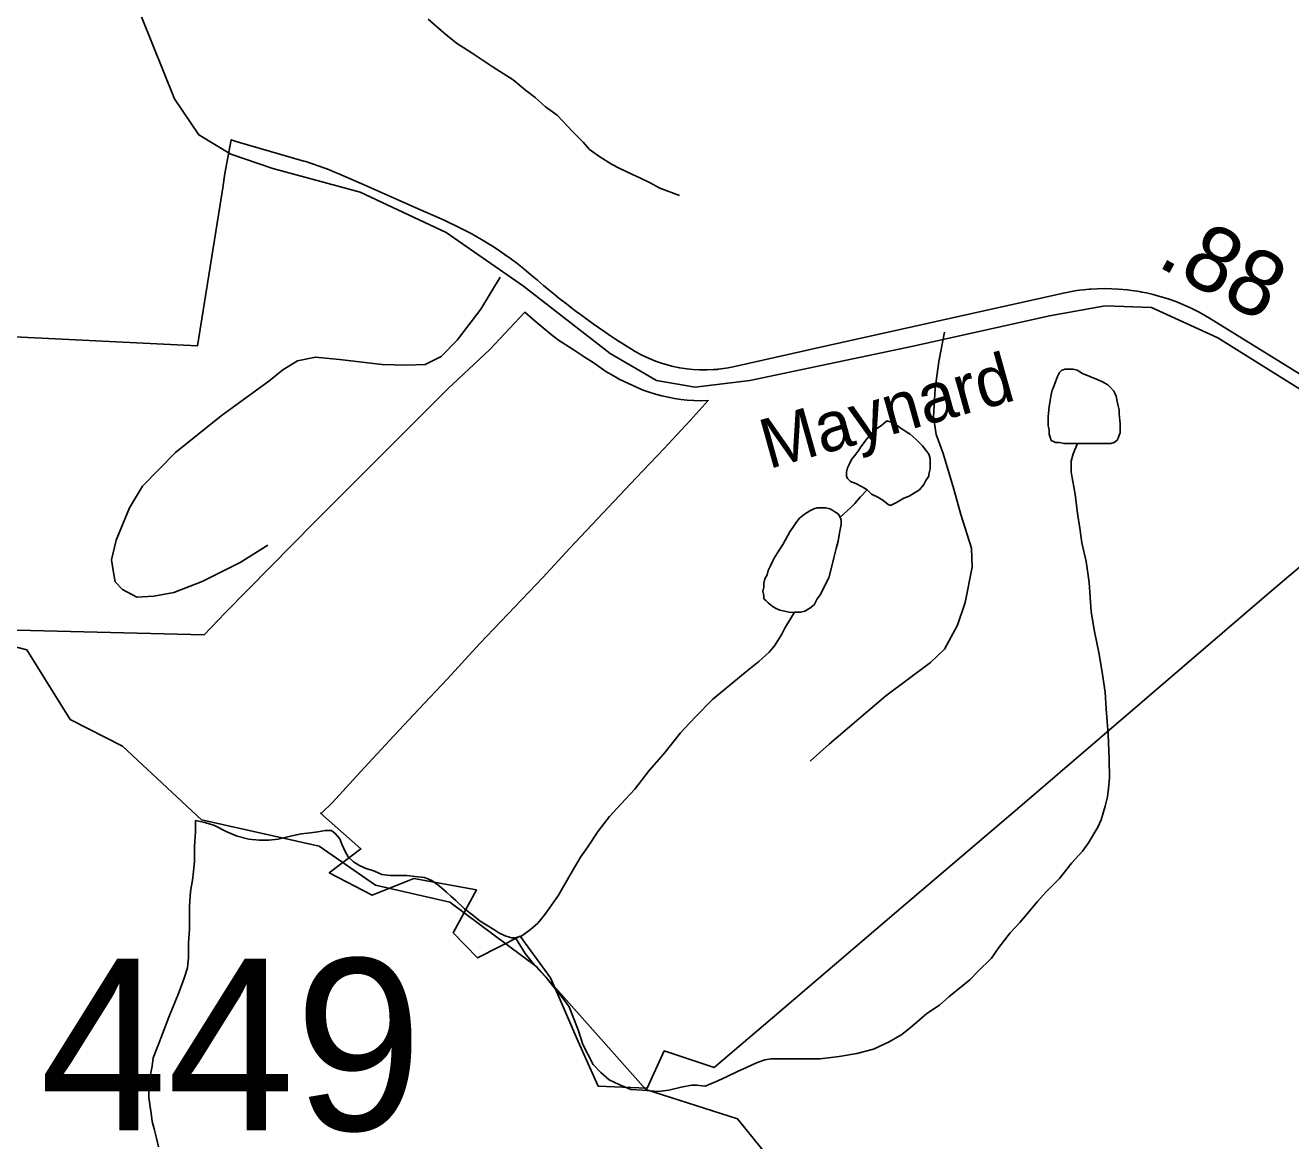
# Model space of a CAD drawing. Extents: x 2001466 to 2224147, y 644118 to 847247.
# Drawn here: x 2037447 to 2039867, y 758487 to 760620 of the extents above; entities that cross this region are included whole.
import ezdxf

# ---------------------------------------------------------------- set-up
doc = ezdxf.new("R2010")
doc.units = 0
for name, color, linetype in [('Exist Boundary Political City Limit New', 7, 'Continuous'), ('Exist Hydrographic Creek Single Shore', 7, 'Continuous'), ('Exist Hydrographic Misc Water Feature', 7, 'Continuous'), ('Exist Road Non-System Type 51', 7, 'Continuous'), ('Exist Road Secondary Mileage Hundredths English Label', 7, 'Continuous'), ('Exist Road Secondary Structure Standard Bridge Number Label', 7, 'Continuous'), ('Exist Road Secondary Type 51 Attributed', 7, 'Continuous'), ('Exist Road Secondary Type 51 Label', 7, 'Continuous'), ('Map Preparation Boundary City Limit Buffer Line', 7, 'Continuous')]:
    doc.layers.add(name, color=color, linetype=linetype)

msp = doc.modelspace()

# ---------------------------------------------------------------- linework, layer by layer
at = {"layer": 'Exist Boundary Political City Limit New'}
msp.add_lwpolyline([(2037098.2, 759471.6), (2037789.2, 759454.3), (2037829.6, 759496.1), (2038002.4, 759671.3), (2038256, 759925.4), (2038335.4, 760000), (2038402.8, 760071.2), (2038422, 760053.9), (2038453, 760028.8), (2038467.1, 760018), (2038495.1, 760000), (2038516, 759985.7), (2038534.8, 759973.8), (2038557.2, 759958.2), (2038573.1, 759948.8), (2038583, 759943.4), (2038617.4, 759927.1), (2038628.9, 759922.5), (2038640.6, 759918.4), (2038652.5, 759914.6), (2038664.5, 759911.4), (2038676.6, 759908.6), (2038688.9, 759906.3), (2038701, 759904.6), (2038713.2, 759903.2), (2038725.6, 759902.3), (2038738.1, 759901.9), (2038753.4, 759902.1), (2038718.8, 759864.2), (2038668.8, 759810.6), (2038615.4, 759754.8), (2038488.9, 759619.7), (2038436.9, 759563.9), (2038316.5, 759437.5), (2038254.5, 759369.9), (2038198.9, 759311.4), (2038144, 759252.1), (2038088, 759192.4), (2038034, 759133), (2038014.6, 759113.6), (2038012, 759113.2), (2038089.1, 759044.8), (2038028.5, 758999.1), (2038110.8, 758955.9), (2038190.2, 758988.2), (2038309.8, 758966.2), (2038265.5, 758884.1), (2038311.8, 758836.5), (2038393.8, 758877.7), (2038451.6, 758798.1), (2038469.9, 758755.8), (2038504.5, 758676.3), (2038542.5, 758591.1), (2038636.6, 758586.9), (2038669.1, 758658.3), (2038764.9, 758626.3), (2038876.2, 758721.8), (2039113.2, 758924.1), (2039344.6, 759121.4), (2039817.1, 759527.1), (2039855.5, 759559.5), (2040042.9, 759717.8)], dxfattribs=at)
at = {"layer": 'Exist Hydrographic Creek Single Shore'}
for points in [[(2038426.2, 758818.2), (2038259.1, 758943), (2038117.2, 758975.4), (2038009.2, 759049.8), (2037784.2, 759100.4), (2037633.1, 759241.2), (2037533.2, 759292.5), (2037450.2, 759425.5), (2037300.1, 759464.6), (2037129.5, 759697.9)], [(2039162.7, 757583.2), (2039103.1, 757662.5), (2039094.1, 758020.3), (2038969.2, 758203.4), (2038885.2, 758434.8), (2038809.1, 758528.2), (2038634.2, 758584.3), (2038426.2, 758818.2)]]:
    msp.add_lwpolyline(points, dxfattribs=at)
at = {"layer": 'Exist Hydrographic Misc Water Feature'}
for points in [[(2038217.9, 760631.8), (2038247.9, 760605.9), (2038271.8, 760585.9), (2038299.9, 760568), (2038342, 760540), (2038380.1, 760516.1)], [(2038380.1, 760516.1), (2038404.1, 760496.1), (2038422.1, 760482.2), (2038442.2, 760464.3), (2038464.2, 760448.3), (2038494.1, 760416.3), (2038514.2, 760396.4), (2038526.3, 760382.4), (2038546.2, 760368.4), (2038568.3, 760354.5), (2038584.3, 760346.5), (2038608.3, 760334.6), (2038622.5, 760328.6), (2038642.4, 760318.6), (2038660.4, 760308.6), (2038698.4, 760294.8)], [(2039459.1, 759820.2), (2039463.2, 759820.2), (2039473.2, 759820.2), (2039485.1, 759820.3), (2039495.2, 759820.3), (2039503.2, 759820.3), (2039515.1, 759820.3), (2039523.1, 759820.3), (2039529.2, 759822.3), (2039535.2, 759826.3), (2039537.2, 759830.3), (2039539.1, 759836.3), (2039541.1, 759840.3), (2039541.1, 759846.3), (2039541.1, 759858.3), (2039539.1, 759876.3), (2039539.1, 759884.3), (2039537, 759892.4), (2039535, 759900.4), (2039533.1, 759910.4), (2039531.1, 759916.4), (2039529, 759920.4), (2039523.1, 759926.4), (2039517.1, 759932.4), (2039506.9, 759938.3), (2039496.8, 759942.3), (2039482.9, 759948.2), (2039468.9, 759954.2), (2039458.9, 759960.2), (2039450.9, 759962.1), (2039444.9, 759962.1), (2039440.8, 759962.1), (2039434.9, 759962.1), (2039429, 759960.1), (2039424.8, 759956.1), (2039421, 759948.1), (2039417.1, 759938.1), (2039413, 759926.1), (2039411.1, 759922.1), (2039409.1, 759914.1), (2039407, 759902.1), (2039405, 759890.1), (2039403.1, 759872.1), (2039403.1, 759862.1), (2039403.1, 759854.1), (2039405.2, 759846.1), (2039405.2, 759838.1), (2039407.2, 759832.1), (2039409.1, 759826.1), (2039413.2, 759824.1), (2039417.1, 759822.1), (2039425.3, 759822.1), (2039433.3, 759820.1), (2039445.2, 759820.2), (2039453.1, 759820.2), (2039459.1, 759820.2)], [(2039057.4, 759731.5), (2039065.4, 759723.5), (2039077.5, 759717.5), (2039087.3, 759711.5), (2039097.4, 759703.6), (2039101.5, 759701.6), (2039113.4, 759707.6), (2039127.3, 759715.6), (2039137.4, 759719.7), (2039147.4, 759725.7), (2039157.5, 759731.7), (2039165.5, 759741.7), (2039169.4, 759749.7), (2039175.3, 759757.7), (2039175.3, 759761.7), (2039177.4, 759771.7), (2039177.4, 759783.7), (2039177.4, 759791.7), (2039175.3, 759799.7), (2039169.4, 759807.6), (2039163.2, 759815.6), (2039157.3, 759821.6), (2039151.1, 759827.7), (2039139.2, 759837.7), (2039133.1, 759841.6), (2039127.1, 759845.6), (2039121.2, 759849.6), (2039113.2, 759855.6), (2039107.2, 759859.6), (2039101.1, 759861.5), (2039095.1, 759863.5), (2039085.1, 759855.5), (2039071.1, 759845.5), (2039057.2, 759829.5), (2039045.3, 759813.5), (2039041.2, 759807.5), (2039035.3, 759799.5), (2039027.3, 759789.4), (2039023.4, 759781.4), (2039019.3, 759773.4), (2039017.4, 759765.4), (2039017.4, 759757.4), (2039019.5, 759753.4), (2039025.4, 759747.4), (2039035.5, 759743.4), (2039047.3, 759737.4), (2039057.4, 759731.5)], [(2039459.1, 759820.2), (2039451.3, 759800.2), (2039447.2, 759786.2), (2039447.2, 759766.2), (2039449.3, 759754.2), (2039453.4, 759730.2), (2039455.4, 759718.2), (2039459.5, 759686.2), (2039463.6, 759658.2), (2039467.5, 759630.3), (2039475.7, 759594.3), (2039481.6, 759554.3), (2039485.8, 759498.3), (2039491.9, 759460.3), (2039499.9, 759420.3), (2039506.1, 759386.3), (2039512, 759344.4), (2039514.3, 759312.4), (2039518.1, 759264.4), (2039520.2, 759216.4), (2039520.4, 759180.4), (2039518.4, 759160.4), (2039516.5, 759144.4), (2039512.4, 759126.4), (2039504.6, 759100.4), (2039498.5, 759086.4), (2039480.6, 759056.3), (2039468.7, 759040.3), (2039448.6, 759018.3), (2039424.8, 758988.3), (2039398.8, 758962.2), (2039382.8, 758944.2), (2039362.9, 758920.2), (2039349, 758904.2), (2039330.9, 758884.1), (2039309, 758856.1), (2039295.1, 758836), (2039269, 758810), (2039253.2, 758794), (2039213.2, 758761.9), (2039195.2, 758745.8), (2039171.2, 758729.8), (2039143.3, 758705.8), (2039123.2, 758689.7), (2039099.4, 758675.7), (2039069.5, 758661.6), (2039037.5, 758653.6), (2039003.5, 758647.5), (2038967.4, 758643.4), (2038929.4, 758643.4), (2038915.5, 758643.3), (2038901.4, 758643.3), (2038889.5, 758643.3), (2038873.5, 758643.3), (2038861.4, 758641.3), (2038845.4, 758635.2), (2038827.5, 758627.2), (2038809.5, 758619.1), (2038789.6, 758609.1), (2038771.6, 758601.1), (2038747.6, 758591.1)], [(2039005.5, 759679.4), (2039025.6, 759697.4), (2039033.4, 759705.5), (2039043.5, 759717.5), (2039057.4, 759731.5)], [(2039005.5, 759679.4), (2039001.6, 759685.4), (2038995.5, 759689.4), (2038989.5, 759693.3), (2038985.6, 759695.3), (2038977.6, 759697.3), (2038969.6, 759697.3), (2038961.6, 759697.3), (2038955.5, 759695.3), (2038947.5, 759691.3), (2038937.4, 759685.3), (2038927.6, 759677.3), (2038921.4, 759669.2), (2038917.6, 759663.2), (2038909.6, 759651.2), (2038901.8, 759637.2), (2038895.6, 759627.2), (2038885.6, 759611.1), (2038879.6, 759601.1), (2038875.7, 759593.1), (2038871.6, 759585.1), (2038867.7, 759577.1), (2038865.9, 759569.2), (2038861.8, 759561.2), (2038859.7, 759553.2), (2038859.7, 759545.2), (2038857.9, 759537.2), (2038859.7, 759529.2), (2038859.7, 759523.1), (2038863.8, 759519.1), (2038867.7, 759515.1), (2038875.7, 759509.1), (2038881.9, 759505.2), (2038889.9, 759501.2), (2038899.9, 759499.2), (2038910, 759497.2), (2038918, 759497.3)], [(2038918, 759497.3), (2038929.9, 759497.3), (2038937.9, 759499.3), (2038947.7, 759505.3), (2038955.7, 759511.3), (2038961.8, 759523.3), (2038967.8, 759531.3), (2038975.8, 759547.3), (2038983.8, 759563.3), (2038989.7, 759585.4), (2038993.6, 759601.4), (2038997.7, 759619.4), (2039001.6, 759633.4), (2039003.5, 759645.4), (2039005.5, 759655.4), (2039007.6, 759665.4), (2039007.6, 759673.4), (2039005.5, 759679.4)], [(2038385, 758874.3), (2038397.1, 758878.4), (2038413.1, 758890.4), (2038427.1, 758902.4), (2038439, 758916.5), (2038449, 758930.5), (2038466.8, 758956.5), (2038486.9, 758990.5), (2038508.9, 759028.6), (2038522.8, 759048.6), (2038542.7, 759078.6), (2038564.7, 759106.7), (2038586.6, 759130.7), (2038612.6, 759158.7), (2038640.3, 759194.8), (2038668.4, 759226.8), (2038700.2, 759266.9), (2038728.3, 759296.9), (2038762.1, 759330.9), (2038798.2, 759361), (2038827.9, 759385.1), (2038850.1, 759403.2), (2038870, 759421.2), (2038880, 759433.2), (2038887.8, 759445.2), (2038894, 759455.2), (2038899.9, 759467.2), (2038918, 759497.3)], [(2037772.7, 759099.2), (2037772.7, 759077.2), (2037770.7, 759049.2), (2037770.9, 759021.2), (2037768.8, 759001.2), (2037767, 758985.2), (2037763.1, 758963.2), (2037761.1, 758935.2), (2037761.1, 758917.2), (2037761.3, 758891.2), (2037759.2, 758865.2), (2037759.2, 758837.2), (2037757.4, 758817.2), (2037751.2, 758797.2), (2037741.4, 758771.1), (2037733.4, 758751.1), (2037721.5, 758723.1), (2037709.6, 758691.1), (2037701.6, 758669.1), (2037691.5, 758645.1), (2037689.7, 758629), (2037685.6, 758607), (2037683.8, 758591.1), (2037683.8, 758569.1), (2037685.8, 758551.1), (2037687.9, 758539.1), (2037689.7, 758523.1), (2037693.8, 758509.1), (2037697.9, 758491.1), (2037702, 758475.1)], [(2037772.7, 759099.2), (2037790.8, 759095.2), (2037808.8, 759089.2), (2037832.8, 759077.2), (2037852.7, 759069.3), (2037874.9, 759063.4), (2037894.8, 759061.4), (2037912.8, 759061.4), (2037930.8, 759063.4), (2037956.9, 759069.5), (2037974.7, 759073.5), (2037992.8, 759075.6), (2038006.7, 759077.6), (2038020.9, 759079.6), (2038032.8, 759079.6), (2038040.7, 759073.7), (2038048.7, 759063.7), (2038052.8, 759053.7), (2038058.8, 759039.7), (2038064.7, 759029.7), (2038075, 759019.8), (2038084.8, 759013.8), (2038096.9, 759007.8), (2038115, 759001.8), (2038128.9, 758995.8), (2038144.9, 758993.9), (2038160.9, 758993.9), (2038176.9, 758993.9), (2038192.9, 758991.9), (2038210.9, 758990), (2038224.9, 758984), (2038238.8, 758974.1), (2038253, 758962.1), (2038261, 758954), (2038270.8, 758946.2), (2038287, 758930.2), (2038303, 758918.2), (2038317, 758906.2), (2038343, 758890.3), (2038353, 758884.3), (2038365.1, 758878.3), (2038377, 758874.3), (2038385, 758874.3)], [(2038385, 758874.3), (2038403.1, 758844.4), (2038421.1, 758822.4), (2038443.3, 758798.5), (2038461.3, 758776.5), (2038477.3, 758756.5), (2038487.4, 758742.5), (2038497.4, 758716.6), (2038505.4, 758696.6), (2038513.4, 758670.6), (2038523.4, 758650.6), (2038533.5, 758632.6), (2038547.6, 758616.7), (2038563.6, 758602.7), (2038585.6, 758592.7), (2038605.5, 758584.7), (2038627.6, 758582.9), (2038657.5, 758580.9), (2038677.6, 758582.9), (2038701.6, 758589), (2038721.5, 758593), (2038731.6, 758593), (2038747.6, 758591.1)]]:
    msp.add_lwpolyline(points, dxfattribs=at)
at = {"layer": 'Exist Road Non-System Type 51'}
for points in [[(2037910.9, 759625.4), (2037858.2, 759592.5), (2037785.4, 759556), (2037731, 759535.1), (2037692.9, 759527.9), (2037660.8, 759526.5), (2037633.1, 759541.1), (2037619.4, 759555.4), (2037615.8, 759573.5), (2037612.3, 759597.5), (2037621.1, 759635.4), (2037646.3, 759696.9), (2037671.2, 759738.3), (2037734.5, 759803.1), (2037821.9, 759873.3), (2037913.3, 759939.4), (2037939.7, 759960.9), (2037968.1, 759978.3), (2038002.2, 759985.6), (2038048.1, 759980.6), (2038129.9, 759971), (2038175.9, 759970), (2038211.9, 759971.3), (2038242.3, 759986.7), (2038272.9, 760018.1), (2038318.1, 760077.1), (2038355.4, 760138.4)], [(2038948.4, 759212.2), (2038985.1, 759245.5), (2039093, 759337.3), (2039178.3, 759401.5), (2039204.8, 759427), (2039229.8, 759472.5), (2039244.7, 759516.2), (2039258.1, 759583.9), (2039256.8, 759619.9), (2039236.1, 759684.3), (2039223.1, 759732.6), (2039202.5, 759801), (2039189.2, 759837.3), (2039183.9, 759871.4), (2039187, 759925.4), (2039194.1, 759977.2), (2039205.2, 760033)]]:
    msp.add_lwpolyline(points, dxfattribs=at)
at = {"layer": 'Exist Road Secondary Type 51 Attributed'}
msp.add_lwpolyline([(2039937, 759891.8), (2039727.8, 760022.2), (2039600.6, 760080.2), (2039512.1, 760083.4), (2039405.9, 760064.1), (2039145.2, 760006.1), (2038833, 759940.9), (2038728.4, 759928), (2038654.4, 759940.9), (2038565.9, 759992.4), (2038400.1, 760121.2), (2038252.1, 760223.5), (2038087.9, 760300.8), (2037920.6, 760345.9), (2037840.1, 760373.3), (2037779, 760410.3), (2037732.3, 760479.6), (2037669.5, 760636.6)], dxfattribs=at)
at = {"layer": 'Map Preparation Boundary City Limit Buffer Line'}
for points in [[(2038606.2, 760000.8), (2038598.2, 760005.8), (2038591.4, 760010.1), (2038583, 760015.5), (2038576.2, 760019.8), (2038564.6, 760027.6), (2038555.5, 760033.7), (2038543.1, 760042.2), (2038533.4, 760049.1), (2038521.1, 760057.8), (2038509, 760066.7), (2038501, 760072.6), (2038492.2, 760079.2), (2038481.9, 760087.2), (2038467.8, 760098.3), (2038458.4, 760105.8), (2038449.1, 760113.4), (2038438, 760122.7), (2038426.5, 760132.4), (2038417.2, 760140.4), (2038405.9, 760150), (2038396.5, 760157.6), (2038387, 760164.9), (2038375, 760173.9), (2038362.9, 760182.6), (2038349.6, 760191.7), (2038340.4, 760197.7), (2038331.1, 760203.5), (2038319.5, 760210.5), (2038310.5, 760215.8), (2038300, 760221.6), (2038292, 760225.9), (2038282.2, 760230.9), (2038270.6, 760236.8), (2038256.1, 760243.6), (2038248.4, 760247.1), (2038192.5, 760271.8), (2038101.1, 760312.2), (2038047.1, 760336), (2038037.5, 760340.1), (2038029.1, 760343.6), (2038020.2, 760347), (2038009.5, 760350.9), (2037998.1, 760354.8), (2037990.5, 760357.2), (2037983.8, 760359.3), (2037979.9, 760360.4), (2037852.4, 760397.2), (2037848.5, 760398.4), (2037841, 760401.1), (2037829.1, 760336.9), (2037824.8, 760309.2), (2037776.8, 760007), (2037414, 760024.6)], [(2039883.8, 759953.6), (2039808.6, 760000), (2039711.9, 760059.7), (2039696.4, 760068.6), (2039690.6, 760071.9), (2039678.1, 760078.2), (2039660.9, 760086.1), (2039647.4, 760091.5), (2039632.8, 760096.8), (2039617, 760101.6), (2039604, 760105.1), (2039591.4, 760108.1), (2039582.5, 760109.8), (2039580.5, 760110.2), (2039574.2, 760111.3), (2039562.9, 760112.9), (2039555, 760113.9), (2039537.6, 760115.5), (2039525.1, 760116.1), (2039511.1, 760116.4), (2039497.1, 760116.1), (2039484.1, 760115.3), (2039481.9, 760115.1), (2039471.1, 760114.1), (2039463.2, 760113.2), (2039454.4, 760111.9), (2039429.2, 760107.2), (2038948.4, 760000), (2038939.6, 759998.1), (2038801.2, 759966.9), (2038791.2, 759964.9), (2038782.4, 759963.4), (2038772.4, 759962.2), (2038770.2, 759962), (2038763, 759961.4), (2038751.5, 759960.8), (2038736.5, 759960.9), (2038723.5, 759961.6), (2038712.5, 759962.8), (2038698.8, 759964.9), (2038686.5, 759967.4), (2038674.9, 759970.4), (2038663.9, 759973.7), (2038652.5, 759977.7), (2038643.2, 759981.4), (2038633.2, 759985.9), (2038624, 759990.6), (2038623.4, 759990.9), (2038613.8, 759996.2), (2038606.2, 760000.8)], [(2037098.2, 759471.6), (2037789.2, 759454.3), (2037829.6, 759496.1), (2038002.4, 759671.3), (2038256, 759925.4), (2038335.4, 760000), (2038402.8, 760071.2), (2038422, 760053.9), (2038453, 760028.8), (2038467.1, 760018), (2038495.1, 760000), (2038516, 759985.7), (2038534.8, 759973.8), (2038557.2, 759958.2), (2038573.1, 759948.8), (2038583, 759943.4), (2038617.4, 759927.1), (2038628.9, 759922.5), (2038640.6, 759918.4), (2038652.5, 759914.6), (2038664.5, 759911.4), (2038676.6, 759908.6), (2038688.9, 759906.3), (2038701, 759904.6), (2038713.2, 759903.2), (2038725.6, 759902.3), (2038738.1, 759901.9), (2038753.4, 759902.1), (2038718.8, 759864.2), (2038668.8, 759810.6), (2038615.4, 759754.8), (2038488.9, 759619.7), (2038436.9, 759563.9), (2038316.5, 759437.5), (2038254.5, 759369.9), (2038198.9, 759311.4), (2038144, 759252.1), (2038088, 759192.4), (2038034, 759133), (2038014.6, 759113.6), (2038012, 759113.2), (2038089.1, 759044.8), (2038028.5, 758999.1), (2038110.8, 758955.9), (2038190.2, 758988.2), (2038309.8, 758966.2), (2038265.5, 758884.1), (2038311.8, 758836.5), (2038393.8, 758877.7), (2038451.6, 758798.1), (2038469.9, 758755.8), (2038504.5, 758676.3), (2038542.5, 758591.1), (2038636.6, 758586.9), (2038669.1, 758658.3), (2038764.9, 758626.3), (2038876.2, 758721.8), (2039113.2, 758924.1), (2039344.6, 759121.4), (2039817.1, 759527.1), (2039855.5, 759559.5), (2040042.9, 759717.8)]]:
    msp.add_lwpolyline(points, dxfattribs=at)

# ---------------------------------------------------------------- texts
at = {"layer": 'Exist Road Secondary Mileage Hundredths English Label'}
msp.add_text('.88', height=125, rotation=331.7322, dxfattribs=at).set_placement((2039608, 760161.2))
at = {"layer": 'Exist Road Secondary Structure Standard Bridge Number Label'}
msp.add_text('449', height=328.08, dxfattribs=at).set_placement((2037474.6, 758506.5))
at = {"layer": 'Exist Road Secondary Type 51 Label'}
msp.add_text('Maynard', height=95, rotation=15.6004, dxfattribs=at).set_placement((2038868.6, 759771))

doc.saveas('drawing.dxf')
